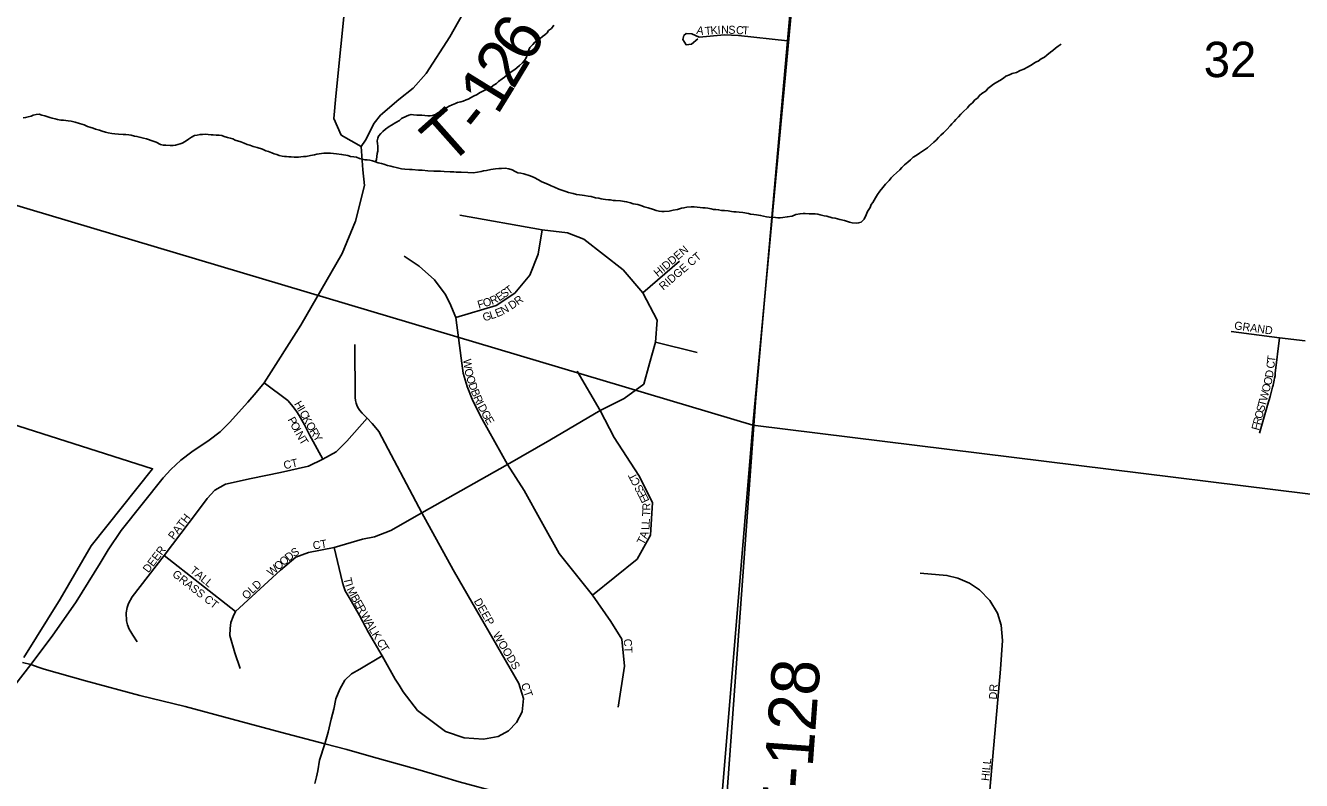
# Model space of a CAD drawing. Extents: x 0 to 1064, y 0 to 440.
# Drawn here: x 242.61 to 266.76, y 364.03 to 378.33 of the extents above; entities that cross this region are included whole.
import ezdxf

# ---------------------------------------------------------------- set-up
doc = ezdxf.new("R2010")
doc.units = 0
for name, color, linetype in [('GM_X_Corporation', 7, 'Continuous'), ('GM_X_Minor_River', 7, 'Continuous'), ('GM_X_Section', 7, 'Continuous'), ('GM_X_Section_Text', 7, 'Continuous'), ('GM_X_State_Route', 7, 'Continuous'), ('GM_X_Township_Road', 7, 'Continuous'), ('GM_X_Township_Road_Text', 7, 'Continuous'), ('GM_X_Township_Subdivision', 7, 'Continuous'), ('GM_X_Township_Subdivision_Text', 7, 'Continuous')]:
    doc.layers.add(name, color=color, linetype=linetype)

msp = doc.modelspace()

# ---------------------------------------------------------------- linework, layer by layer
at = {"layer": 'GM_X_Corporation'}
msp.add_lwpolyline([(239.789, 371.599), (245.014, 369.936), (243.848, 368.478), (243.263, 367.465), (242.574, 366.363)], dxfattribs=at)
at = {"layer": 'GM_X_Minor_River'}
for points in [[(249.232, 375.744), (249.252, 375.792), (249.259, 375.847), (249.267, 375.907), (249.274, 375.95), (249.275, 376.004), (249.276, 376.047), (249.271, 376.09), (249.267, 376.145), (249.274, 376.193), (249.287, 376.235), (249.331, 376.283), (249.374, 376.318), (249.424, 376.366), (249.492, 376.413), (249.536, 376.442), (249.616, 376.489), (249.684, 376.53), (249.727, 376.565), (249.82, 376.611), (249.863, 376.629), (249.906, 376.64), (249.954, 376.639), (250.015, 376.631), (250.069, 376.63), (250.112, 376.628), (250.167, 376.621), (250.221, 376.62), (250.27, 376.618), (250.313, 376.623), (250.368, 376.64), (250.411, 376.676), (250.454, 376.699), (250.528, 376.746), (250.584, 376.775), (250.627, 376.798), (250.683, 376.827), (250.744, 376.85), (250.787, 376.867), (250.848, 376.884), (250.891, 376.895), (250.946, 376.918), (250.989, 376.935), (251.088, 376.987), (251.156, 377.022), (251.199, 377.052), (251.267, 377.086), (251.316, 377.109), (251.371, 377.139), (251.414, 377.156), (251.458, 377.191), (251.52, 377.232), (251.563, 377.268), (251.631, 377.315), (251.675, 377.35), (251.724, 377.391), (251.774, 377.433), (251.817, 377.462), (251.867, 377.497), (251.91, 377.527), (251.96, 377.568), (252.016, 377.621), (252.054, 377.663), (252.085, 377.717), (252.105, 377.765), (252.118, 377.814), (252.132, 377.868), (252.157, 377.91), (252.213, 377.969), (252.251, 378.011), (252.307, 378.046), (252.35, 378.082), (252.394, 378.117), (252.437, 378.152), (252.481, 378.188), (252.506, 378.23), (252.562, 378.271), (252.606, 378.331)], [(262.21, 377.974), (262.154, 377.939), (262.105, 377.897), (262.055, 377.856), (262.011, 377.821), (261.943, 377.768), (261.893, 377.726), (261.832, 377.697), (261.776, 377.65), (261.727, 377.633), (261.684, 377.604), (261.628, 377.569), (261.572, 377.54), (261.505, 377.499), (261.437, 377.476), (261.363, 377.441), (261.284, 377.419), (261.234, 377.396), (261.167, 377.367), (261.117, 377.332), (261.049, 377.285), (260.994, 377.256), (260.932, 377.215), (260.876, 377.174), (260.826, 377.132), (260.789, 377.091), (260.708, 377.038), (260.665, 377.003), (260.627, 376.955), (260.578, 376.92), (260.534, 376.866), (260.472, 376.813), (260.44, 376.771), (260.359, 376.694), (260.315, 376.646), (260.266, 376.599), (260.216, 376.551), (260.184, 376.51), (260.141, 376.468), (260.109, 376.426), (260.047, 376.361), (259.984, 376.296), (259.934, 376.254), (259.891, 376.207), (259.847, 376.159), (259.803, 376.117), (259.741, 376.064), (259.679, 376.011), (259.623, 375.976), (259.53, 375.911), (259.469, 375.864), (259.413, 375.835), (259.357, 375.782), (259.307, 375.74), (259.245, 375.687), (259.195, 375.64), (259.158, 375.598), (259.095, 375.539), (259.039, 375.486), (258.996, 375.444), (258.958, 375.39), (258.889, 375.325), (258.833, 375.259), (258.776, 375.194), (258.738, 375.128), (258.694, 375.062), (258.649, 374.978), (258.618, 374.936), (258.598, 374.882), (258.548, 374.804), (258.522, 374.744), (258.483, 374.66), (258.427, 374.606), (258.378, 374.589), (258.329, 374.584), (258.256, 374.592), (258.208, 374.606), (258.166, 374.619), (258.112, 374.633), (258.021, 374.653), (257.936, 374.68), (257.876, 374.687), (257.779, 374.72), (257.725, 374.727), (257.652, 374.741), (257.604, 374.755), (257.555, 374.762), (257.489, 374.764), (257.44, 374.765), (257.367, 374.767), (257.325, 374.768), (257.27, 374.763), (257.19, 374.747), (257.117, 374.718), (257.025, 374.702), (256.946, 374.692), (256.891, 374.688), (256.848, 374.689), (256.806, 374.69), (256.684, 374.699), (256.636, 374.706)], [(244.169, 376.297), (244.121, 376.31), (244.06, 376.33), (244.006, 376.343), (243.934, 376.363), (243.885, 376.383), (243.825, 376.403), (243.783, 376.416), (243.717, 376.448), (243.632, 376.474), (243.548, 376.495), (243.469, 376.515), (243.415, 376.523), (243.372, 376.53), (243.324, 376.537), (243.275, 376.538), (243.215, 376.546), (243.166, 376.559), (243.112, 376.573), (243.07, 376.586), (243.028, 376.599), (242.973, 376.619), (242.919, 376.632), (242.865, 376.646), (242.81, 376.641), (242.755, 376.63), (242.712, 376.613), (242.657, 376.596), (242.608, 376.585), (242.565, 376.58)], [(250.116, 375.588), (250.049, 375.589), (249.928, 375.599), (249.873, 375.6), (249.788, 375.608), (249.727, 375.616), (249.625, 375.637), (249.57, 375.65), (249.522, 375.663), (249.461, 375.677), (249.389, 375.703), (249.347, 375.717), (249.286, 375.73), (249.232, 375.744), (249.178, 375.763), (249.124, 375.777), (249.075, 375.784), (249.033, 375.785), (248.978, 375.799), (248.93, 375.812), (248.87, 375.832), (248.821, 375.839), (248.76, 375.847), (248.706, 375.866), (248.591, 375.888), (248.494, 375.896), (248.44, 375.904), (248.379, 375.911), (248.318, 375.913), (248.257, 375.908), (248.166, 375.898), (248.123, 375.893), (248.08, 375.882), (248.001, 375.866), (247.921, 375.85), (247.867, 375.845), (247.818, 375.84), (247.775, 375.835), (247.733, 375.836), (247.69, 375.837), (247.635, 375.839), (247.593, 375.84), (247.55, 375.847), (247.508, 375.848), (247.466, 375.855), (247.411, 375.869), (247.363, 375.888), (247.315, 375.901), (247.273, 375.915), (247.206, 375.941), (247.158, 375.954), (247.092, 375.986), (246.995, 376.019), (246.917, 376.039), (246.851, 376.059), (246.802, 376.072), (246.748, 376.098), (246.682, 376.124), (246.579, 376.157), (246.531, 376.183), (246.483, 376.196), (246.429, 376.21), (246.368, 376.229), (246.326, 376.243), (246.272, 376.25), (246.217, 376.251), (246.162, 376.259), (246.12, 376.26), (246.065, 376.267), (246.023, 376.268), (245.956, 376.264), (245.913, 376.265), (245.858, 376.254), (245.809, 376.243), (245.748, 376.215), (245.692, 376.173), (245.63, 376.132), (245.575, 376.103), (245.532, 376.086), (245.446, 376.064), (245.397, 376.053), (245.343, 376.054), (245.264, 376.062), (245.215, 376.064), (245.161, 376.077), (245.083, 376.116), (244.986, 376.148), (244.938, 376.168), (244.896, 376.181), (244.841, 376.195), (244.793, 376.208), (244.715, 376.228), (244.672, 376.235), (244.606, 376.249), (244.563, 376.256), (244.509, 376.264), (244.454, 376.265), (244.369, 376.273), (244.296, 376.275), (244.242, 376.283), (244.169, 376.297)], [(256.636, 374.706), (256.575, 374.72), (256.521, 374.733), (256.442, 374.741), (256.394, 374.749), (256.333, 374.756), (256.291, 374.77), (256.188, 374.784), (256.115, 374.792), (256.061, 374.8), (256.018, 374.801), (255.97, 374.808), (255.909, 374.816), (255.836, 374.824), (255.782, 374.825), (255.727, 374.838), (255.673, 374.846), (255.63, 374.847), (255.588, 374.854), (255.521, 374.868), (255.473, 374.875), (255.43, 374.876), (255.376, 374.884), (255.266, 374.893), (255.206, 374.894), (255.127, 374.89), (255.071, 374.873), (255.023, 374.868), (254.949, 374.846), (254.87, 374.83), (254.79, 374.813), (254.699, 374.803), (254.65, 374.805), (254.602, 374.812), (254.547, 374.825), (254.493, 374.845), (254.391, 374.878), (254.318, 374.892), (254.276, 374.911), (254.197, 374.938), (254.113, 374.952), (254.059, 374.972), (253.986, 374.992), (253.944, 374.993), (253.871, 375.007), (253.774, 375.015), (253.731, 375.016), (253.683, 375.024), (253.64, 375.025), (253.586, 375.032), (253.543, 375.039), (253.501, 375.046), (253.459, 375.06), (253.398, 375.067), (253.314, 375.088), (253.259, 375.095), (253.186, 375.109), (253.144, 375.116), (253.096, 375.124), (253.035, 375.131), (252.975, 375.145), (252.884, 375.165), (252.836, 375.185), (252.781, 375.204), (252.703, 375.231), (252.619, 375.269), (252.559, 375.289), (252.517, 375.308), (252.475, 375.328), (252.432, 375.347), (252.384, 375.367), (252.318, 375.405), (252.234, 375.449), (252.162, 375.482), (252.042, 375.521), (251.981, 375.535), (251.926, 375.536), (251.879, 375.562), (251.819, 375.594), (251.758, 375.613), (251.686, 375.627), (251.619, 375.623), (251.564, 375.618), (251.503, 375.614), (251.417, 375.604), (251.332, 375.582), (251.277, 375.577), (251.234, 375.566), (251.161, 375.549), (251.081, 375.539), (250.978, 375.542), (250.857, 375.551), (250.76, 375.553), (250.717, 375.554), (250.644, 375.556), (250.535, 375.565), (250.462, 375.567), (250.419, 375.568), (250.334, 375.57), (250.225, 375.579), (250.116, 375.588)]]:
    msp.add_lwpolyline(points, dxfattribs=at)
at = {"layer": 'GM_X_Section'}
for points in [[(241.89, 392.142), (257.872, 386.825), (256.378, 370.759), (240.217, 375.582)], [(257.872, 386.825), (274.457, 385.242), (273.003, 368.703), (256.378, 370.759)], [(240.217, 375.582), (256.378, 370.759), (255.034, 354.618), (238.842, 358.429)], [(256.378, 370.759), (273.003, 368.703), (271.58, 351.945), (255.034, 354.618)]]:
    msp.add_lwpolyline(points, close=True, dxfattribs=at)
at = {"layer": 'GM_X_State_Route'}
for points in [[(242.553, 366.268), (242.706, 366.227), (242.863, 366.175)], [(242.863, 366.175), (242.961, 366.142), (243.741, 365.922), (244.774, 365.639), (245.628, 365.431), (246.52, 365.192), (247.435, 364.945), (248.274, 364.727), (248.691, 364.619), (249.148, 364.484), (250.032, 364.238), (250.484, 364.107)], [(250.484, 364.107), (250.818, 364.01), (251.567, 363.804), (252.493, 363.555), (252.846, 363.463)]]:
    msp.add_lwpolyline(points, dxfattribs=at)
at = {"layer": 'GM_X_Township_Road'}
for points in [[(249.739, 389.475), (248.481, 376.991), (248.444, 376.565), (248.583, 376.253), (248.959, 376.039)], [(255.809, 362.697), (256.162, 367.553), (256.43, 371.277), (257.031, 378.038), (257.085, 378.66), (257.232, 380.12), (257.569, 383.821), (257.796, 386.324), (257.845, 386.976)], [(248.959, 376.039), (249.041, 376.159), (249.208, 376.477), (249.328, 376.632), (249.671, 376.926), (249.945, 377.144), (250.19, 377.417), (250.642, 378.116), (252.711, 381.783), (253.725, 383.703), (253.893, 384.053), (254.047, 384.25), (254.718, 384.652), (257.796, 386.324)], [(242.706, 366.227), (243.11, 366.764), (243.567, 367.413), (244.019, 368.15), (244.169, 368.399), (244.42, 368.763), (245.214, 369.766), (245.358, 369.924), (245.547, 370.1), (245.758, 370.255), (246.081, 370.477), (246.294, 370.637), (246.469, 370.81), (246.815, 371.195), (246.974, 371.38), (247.124, 371.564), (247.822, 372.651), (248.602, 374.01), (248.851, 374.624), (249.023, 375.301), (248.995, 375.594), (248.959, 376.039)], [(237.475, 358.761), (237.832, 359.193), (238.181, 359.7), (238.476, 360.1), (238.704, 360.392), (238.887, 360.637), (238.987, 360.92), (239.094, 361.909), (239.237, 362.223), (239.631, 362.575), (239.885, 362.757), (240.16, 363.012), (241.556, 364.745), (242.706, 366.227)]]:
    msp.add_lwpolyline(points, dxfattribs=at)
at = {"layer": 'GM_X_Township_Subdivision'}
for points in [[(257.031, 378.038), (256.104, 378.137), (255.839, 378.148), (255.359, 378.106), (255.223, 378.169), (255.115, 378.177), (255.071, 378.137), (255.047, 378.064), (255.11, 377.962), (255.215, 377.975), (255.333, 378.074)], [(246.669, 366.154), (246.57, 366.447), (246.475, 366.776), (246.482, 366.911), (246.497, 367.021), (246.537, 367.135), (246.581, 367.232), (247.434, 368.015), (247.726, 368.263), (247.965, 368.352), (248.452, 368.446), (248.984, 368.603), (249.216, 368.645), (249.522, 368.763), (250.107, 369.098), (251.731, 370.018), (252.532, 370.476), (253.488, 371.037), (253.94, 371.263), (254.312, 371.537), (254.419, 371.93), (254.532, 372.334), (254.564, 372.748), (254.292, 373.265), (253.92, 373.702), (253.173, 374.285), (252.868, 374.399), (252.388, 374.462), (250.831, 374.737)], [(250.755, 372.802), (251.515, 373.026), (251.867, 373.26), (252.151, 373.6), (252.314, 374), (252.388, 374.462)], [(253.828, 365.419), (253.943, 366.199), (253.894, 366.708), (253.689, 367.045), (253.339, 367.544), (252.708, 368.331), (252.368, 368.944), (252.046, 369.525), (251.731, 370.018), (251.252, 370.877), (251.075, 371.221), (250.97, 371.494), (250.895, 371.745), (250.856, 372.03), (250.755, 372.802), (250.64, 373.069), (250.553, 373.24), (250.347, 373.513), (250.062, 373.768), (249.777, 373.963)], [(254.292, 373.265), (254.984, 373.867)], [(265.432, 372.537), (266.342, 372.411), (266.833, 372.358)], [(250.729, 367.976), (250.704, 368.021), (250.107, 369.098), (249.294, 370.642), (249.238, 370.712), (249.17, 370.791), (249.073, 370.896), (248.982, 370.987), (248.938, 371.038), (248.911, 371.076), (248.885, 371.122), (248.868, 371.174), (248.855, 371.227), (248.845, 371.282), (248.842, 372.288)], [(254.532, 372.334), (255.323, 372.135)], [(265.968, 370.611), (266.118, 371.136), (266.166, 371.304), (266.215, 371.481), (266.225, 371.519), (266.246, 371.611), (266.251, 371.648), (266.26, 371.697), (266.264, 371.743), (266.342, 372.411)], [(253.339, 367.544), (254.183, 368.223), (254.441, 368.675), (254.473, 369.299), (254.215, 369.805), (253.752, 370.526), (253.488, 371.037), (253.053, 371.785)], [(247.124, 371.564), (247.571, 371.229), (247.677, 371.11), (247.741, 371.016), (247.785, 370.941), (247.888, 370.765), (247.984, 370.576), (248.236, 370.114)], [(244.721, 366.66), (244.64, 366.787), (244.603, 366.846), (244.569, 366.9), (244.539, 366.98), (244.517, 367.055), (244.511, 367.206), (244.53, 367.31), (244.557, 367.386), (244.628, 367.513), (245.232, 368.29), (245.864, 369.128), (246.046, 369.374), (246.191, 369.528), (246.394, 369.644), (246.88, 369.753), (247.434, 369.866), (247.966, 369.984), (248.236, 370.114), (248.486, 370.254), (248.689, 370.459), (249.073, 370.896)], [(249.36, 366.393), (249.1, 366.832), (248.927, 367.158), (248.754, 367.465), (248.66, 367.622), (248.624, 367.716), (248.61, 367.781), (248.452, 368.446)], [(245.232, 368.29), (246.581, 367.232)], [(249.678, 365.836), (249.755, 365.712), (250.025, 365.36), (250.556, 364.963), (250.908, 364.843), (251.274, 364.816), (251.552, 364.866), (251.747, 364.971), (251.904, 365.128), (252.009, 365.33), (252.031, 365.585), (251.948, 365.866), (250.729, 367.976)], [(260.692, 361.916), (261.065, 366.142), (261.104, 366.686), (261.074, 366.973), (261.006, 367.202), (260.863, 367.443), (260.667, 367.643), (260.479, 367.766), (260.255, 367.864), (260.05, 367.916), (259.541, 367.957)], [(248.083, 363.973), (248.118, 364.104), (248.142, 364.214), (248.172, 364.416), (248.274, 364.727), (248.335, 364.946), (248.396, 365.192), (248.445, 365.381), (248.483, 365.581), (248.559, 365.764), (248.651, 365.932), (248.78, 366.054), (248.935, 366.14), (249.36, 366.393)], [(249.36, 366.393), (249.605, 365.952), (249.678, 365.836)]]:
    msp.add_lwpolyline(points, dxfattribs=at)

# ---------------------------------------------------------------- texts
at = {"layer": 'GM_X_Section_Text'}
msp.add_text('32', height=0.6697, rotation=0, dxfattribs=at).set_placement((264.91, 377.35))
at = {"layer": 'GM_X_Township_Road_Text'}
for s, height, rotation, p in [('6', 0.909, 59.0619, (252.129, 377.579)), ('2', 0.909, 58.8682, (251.838, 377.097)), ('1', 0.909, 58.2558, (251.538, 376.611)), ('T', 0.909, 41.6193, (250.612, 375.649)), ('-', 0.909, 51.4061, (251.237, 376.223)), ('T-128', 0.9091, 85.7938, (257.423, 363.127))]:
    msp.add_text(s, height=height, rotation=rotation, dxfattribs=at).set_placement(p)
at = {"layer": 'GM_X_Township_Subdivision_Text'}
for s, height, rotation, p in [('A', 0.152, 350.3364, (255.3, 378.171)), ('T', 0.152, 5.0569, (255.474, 378.147)), ('K', 0.152, 4.682, (255.58, 378.157)), ('I', 0.152, 4.6778, (255.713, 378.167)), ('N', 0.152, 0.5246, (255.776, 378.173)), ('S', 0.152, 357.3218, (255.908, 378.174)), ('C', 0.152, 357.1535, (256.054, 378.167)), ('T', 0.152, 357.1616, (256.174, 378.161)), ('HIDDEN', 0.1515, 40.361, (254.578, 373.558)), ('RIDGE CT', 0.1515, 40.5029, (254.68, 373.306)), ('T', 0.152, 35.9304, (251.756, 373.224)), ('O', 0.152, 16.4857, (251.291, 372.994)), ('R', 0.152, 23.3282, (251.437, 373.038)), ('E', 0.152, 34.0285, (251.574, 373.101)), ('S', 0.152, 34.2133, (251.663, 373.161)), ('R', 0.152, 37.5693, (251.93, 373.024)), ('F', 0.152, 16.5082, (251.188, 372.963)), ('E', 0.152, 22.4127, (251.533, 372.801)), ('N', 0.152, 29.5203, (251.65, 372.85)), ('D', 0.152, 33.3586, (251.809, 372.944)), ('G', 0.152, 15.441, (251.284, 372.725)), ('L', 0.152, 18.1088, (251.42, 372.763)), ('GRAND', 0.1515, 351.8743, (265.48, 372.578)), ('W', 0.152, 276.2158, (250.891, 372.006)), ('C', 0.152, 83.0941, (266.243, 371.825)), ('T', 0.152, 83.1028, (266.257, 371.944)), ('O', 0.152, 282.535, (250.913, 371.815)), ('D', 0.152, 81.6489, (266.218, 371.649)), ('O', 0.152, 287.2949, (250.946, 371.672)), ('D', 0.152, 289.6164, (250.987, 371.538)), ('O', 0.152, 75.1095, (266.148, 371.373)), ('O', 0.152, 75.9484, (266.183, 371.504)), ('B', 0.152, 291.0061, (251.033, 371.409)), ('R', 0.152, 293.8021, (251.08, 371.289)), ('T', 0.152, 75.0838, (266.076, 371.102)), ('W', 0.152, 75.0796, (266.103, 371.205)), ('H', 0.152, 300.6939, (247.687, 371.164)), ('I', 0.152, 299.6961, (247.755, 371.05)), ('C', 0.152, 298.7597, (247.788, 370.993)), ('I', 0.152, 297.3375, (251.132, 371.17)), ('D', 0.152, 297.5121, (251.163, 371.111)), ('G', 0.152, 298.4854, (251.226, 370.99)), ('O', 0.152, 75.0841, (266.014, 370.87)), ('S', 0.152, 75.0756, (266.048, 370.999)), ('P', 0.152, 298.1046, (247.565, 370.867)), ('O', 0.152, 298.107, (247.615, 370.773)), ('K', 0.152, 298.6767, (247.845, 370.888)), ('O', 0.152, 298.6576, (247.909, 370.771)), ('E', 0.152, 300.5962, (251.293, 370.868)), ('F', 0.152, 75.0756, (265.956, 370.651)), ('R', 0.152, 75.0973, (265.983, 370.754)), ('I', 0.152, 298.3394, (247.678, 370.655)), ('N', 0.152, 299.2886, (247.711, 370.593)), ('T', 0.152, 301.3463, (247.779, 370.472)), ('R', 0.152, 300.4528, (247.976, 370.649)), ('Y', 0.152, 302.6495, (248.04, 370.54)), ('CT', 0.1515, 12.5211, (247.51, 369.924)), ('T', 0.152, 117.5918, (254.199, 369.766)), ('C', 0.152, 117.6081, (254.254, 369.659)), ('S', 0.152, 117.5918, (254.322, 369.529)), ('E', 0.152, 117.6335, (254.372, 369.435)), ('E', 0.152, 115.8416, (254.42, 369.334)), ('PATH', 0.1515, 52.8155, (245.414, 368.58)), ('T', 0.152, 86.6383, (254.429, 369.026)), ('R', 0.152, 89.5546, (254.436, 369.141)), ('L', 0.152, 87.8309, (254.417, 368.774)), ('L', 0.152, 86.6111, (254.421, 368.879)), ('CT', 0.1515, 9.4564, (248.058, 368.404)), ('T', 0.152, 62.5062, (254.305, 368.483)), ('A', 0.152, 70.5672, (254.363, 368.599)), ('DEER', 0.1515, 52.8155, (244.934, 367.953)), ('D', 0.152, 40.0798, (247.594, 368.174)), ('S', 0.152, 31.9011, (247.691, 368.257)), ('TALL', 0.1515, 320.8227, (245.708, 367.985)), ('W', 0.152, 40.0833, (247.258, 367.891)), ('O', 0.152, 40.0934, (247.39, 368.003)), ('O', 0.152, 40.0934, (247.492, 368.088)), ('GRASS CT', 0.1515, 321.7443, (245.373, 367.914)), ('T', 0.152, 282.7244, (248.625, 367.859)), ('OLD', 0.1515, 43.5981, (246.79, 367.45)), ('I', 0.152, 289.3727, (248.654, 367.736)), ('M', 0.152, 296.295, (248.683, 367.655)), ('B', 0.152, 299.2629, (248.758, 367.504)), ('E', 0.152, 299.2298, (248.817, 367.399)), ('DEEP', 0.1515, 299.5311, (251.088, 367.43)), ('R', 0.152, 299.2387, (248.869, 367.306)), ('W', 0.152, 299.2277, (248.947, 367.166)), ('A', 0.152, 299.2244, (249.032, 367.015)), ('L', 0.152, 300.501, (249.099, 366.896)), ('K', 0.152, 301.8846, (249.155, 366.8)), ('C', 0.152, 302.0165, (249.247, 366.653)), ('WOODS', 0.1515, 300.7991, (251.447, 366.791)), ('CT', 0.1515, 273.1893, (253.931, 366.711)), ('T', 0.152, 301.9996, (249.31, 366.551)), ('CT', 0.1515, 289.4434, (251.983, 365.852)), ('DR', 0.1515, 86.9884, (260.994, 365.564)), ('HILL', 0.1515, 84.5626, (260.848, 364.019))]:
    msp.add_text(s, height=height, rotation=rotation, dxfattribs=at).set_placement(p)

doc.saveas('drawing.dxf')
